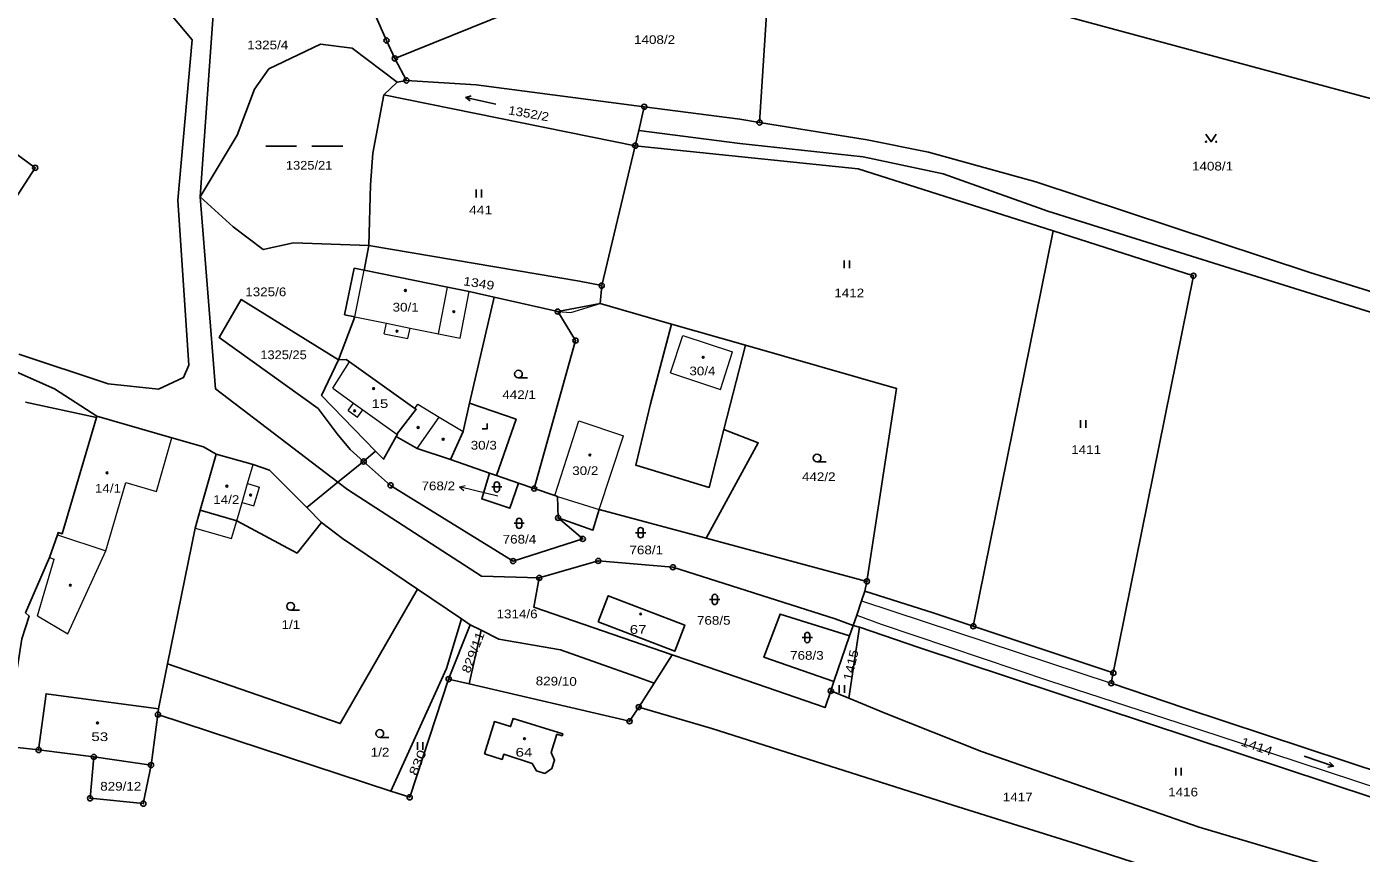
# Model space of a CAD drawing. Extents: x -872229 to -869198, y -1075981 to -1074329.
# Drawn here: x -870924.3 to -870664.3, y -1075366 to -1075205 of the extents above; entities that cross this region are included whole.
import ezdxf
from ezdxf.enums import TextEntityAlignment as Align

# ---------------------------------------------------------------- set-up
doc = ezdxf.new("R2010")
doc.units = 0
doc.header["$LTSCALE"] = 0.68
for name, color, linetype, lineweight in [('1', 7, 'Continuous', 25), ('3', 7, 'Continuous', 25), ('4', 7, 'Continuous', 13), ('5', 7, 'Continuous', 25), ('7', 7, 'Continuous', 13), ('8', 7, 'Continuous', 25)]:
    doc.layers.add(name, color=color, linetype=linetype, lineweight=lineweight)
doc.layers.add('2', color=7, linetype='Continuous')

msp = doc.modelspace()

# ---------------------------------------------------------------- linework, layer by layer
at = {"layer": '1'}
for p, q in [((-870784.32, -1075186.07), (-870610.3, -1075233.15)), ((-870850.35, -1075215.5), (-870852.61, -1075211.21)), ((-870854.77, -1075218.26), (-870852.13, -1075215.85)), ((-870857.69, -1075247.67), (-870858.56, -1075252.46)), ((-870838.03, -1075278.35), (-870833.27, -1075257.72)), ((-870788.49, -1075283.45), (-870784.32, -1075267.06)), ((-870910.7, -1075281.16), (-870924.55, -1075278.18)), ((-870858.68, -1075289.72), (-870856.35, -1075287.73)), ((-870858.68, -1075289.72), (-870863.7, -1075293.77)), ((-870869.76, -1075298.66), (-870863.7, -1075293.77)), ((-870866.86, -1075301.57), (-870869.76, -1075298.66)), ((-870791.98, -1075304.67), (-870760.65, -1075313.06)), ((-870898.66, -1075337.89), (-870896.88, -1075329.11)), ((-870898.66, -1075337.89), (-870898.74, -1075339.01)), ((-870898.74, -1075339.01), (-870853.39, -1075353.92)), ((-870921.99, -1075345.91), (-870928.54, -1075345.19))]:
    msp.add_line(p, q, dxfattribs=at)
for points in [[(-870852.61, -1075211.21), (-870811.58, -1075194.57), (-870784.32, -1075186.07)], [(-870811.58, -1075194.57), (-870779.53, -1075192.5), (-870781.56, -1075223.68)], [(-870882.08, -1075195.84), (-870887.87, -1075200.84), (-870890.54, -1075238.17)], [(-870925.85, -1075268.83), (-870908.47, -1075274.58), (-870898.66, -1075275.61), (-870893.76, -1075273.35), (-870892.7, -1075270.97), (-870894.88, -1075238.8), (-870892.1, -1075207.59), (-870896.18, -1075202.7), (-870909.34, -1075202.24), (-870920.27, -1075200.54), (-870931.8, -1075197.32)], [(-870852.61, -1075211.21), (-870854.23, -1075207.71), (-870856.49, -1075202.6)], [(-870890.54, -1075238.17), (-870883.32, -1075226.14), (-870879.96, -1075217.21), (-870877.12, -1075213.23), (-870867.09, -1075208.41), (-870860.94, -1075209.18), (-870852.13, -1075215.85), (-870850.35, -1075215.5)], [(-870804.02, -1075220.62), (-870836.74, -1075216.34), (-870850.35, -1075215.5)], [(-870857.69, -1075247.67), (-870816.62, -1075254.62), (-870812.3, -1075255.46), (-870805.78, -1075228.2), (-870854.77, -1075218.26)], [(-870854.77, -1075218.26), (-870856.87, -1075229.66), (-870857.34, -1075235.8), (-870857.69, -1075247.67)], [(-870805.78, -1075228.2), (-870805.08, -1075225.21), (-870804.02, -1075220.62)], [(-870781.56, -1075223.68), (-870785.37, -1075223.06), (-870804.02, -1075220.62)], [(-870805.08, -1075225.21), (-870785.38, -1075227.74), (-870761.4, -1075230.4), (-870745.77, -1075233.67), (-870725.43, -1075240.95), (-870689.94, -1075252.08), (-870636.2, -1075268.85), (-870577.25, -1075287.24), (-870525.79, -1075303.65), (-870498.58, -1075312.54)], [(-870484.94, -1075312.75), (-870507.19, -1075305.67), (-870536.45, -1075296.46), (-870573.82, -1075284.57), (-870611.19, -1075272.67), (-870674.35, -1075252.89), (-870727.76, -1075235.26), (-870748.62, -1075229.44), (-870760.57, -1075227.08), (-870781.56, -1075223.68)], [(-870805.78, -1075228.2), (-870762.33, -1075232.72), (-870724.39, -1075244.81)], [(-871072.01, -1075232.97), (-871066.83, -1075229.86), (-871050.73, -1075230.05), (-871024.91, -1075235.65), (-871004.91, -1075242.17), (-870984.75, -1075250.58), (-870962.8, -1075257.63), (-870944.86, -1075263.23), (-870926.98, -1075271.99), (-870918.87, -1075275.55), (-870910.63, -1075280.9)], [(-870863.7, -1075293.77), (-870887.53, -1075275.59), (-870890.54, -1075238.17)], [(-870890.54, -1075238.17), (-870884.1, -1075243.98), (-870878.24, -1075248.43), (-870872.37, -1075247.14), (-870857.69, -1075247.67)], [(-870724.39, -1075244.81), (-870739.92, -1075321.81), (-870712.65, -1075330.89)], [(-870724.39, -1075244.81), (-870697.05, -1075253.53), (-870712.65, -1075330.89)], [(-870858.56, -1075252.46), (-870860.52, -1075252.06), (-870862.38, -1075261.13), (-870860.42, -1075261.53), (-870863.57, -1075269.88)], [(-870833.27, -1075257.72), (-870838.15, -1075256.62), (-870842.37, -1075255.78), (-870858.56, -1075252.46)], [(-870833.27, -1075257.72), (-870820.86, -1075260.51), (-870812.59, -1075258.97), (-870812.3, -1075255.46)], [(-870858.68, -1075289.72), (-870861.31, -1075287.4), (-870863.81, -1075284.33), (-870867.54, -1075279.36), (-870886.81, -1075265.58), (-870882.51, -1075258.13), (-870863.57, -1075269.88)], [(-870812.59, -1075258.97), (-870798.73, -1075262.94), (-870784.32, -1075267.06)], [(-870820.86, -1075260.51), (-870817.4, -1075266.16), (-870825.46, -1075294.99)], [(-870788.49, -1075283.45), (-870791.37, -1075294.77), (-870805.69, -1075290.46), (-870802.78, -1075278.5), (-870798.73, -1075262.94)], [(-870784.32, -1075267.06), (-870754.88, -1075275.48), (-870760.65, -1075313.06), (-870761.04, -1075314.99)], [(-870863.57, -1075269.88), (-870866.86, -1075276.84), (-870856.35, -1075287.73)], [(-870863.57, -1075269.88), (-870862.1, -1075269.86), (-870861.44, -1075270.33), (-870848.69, -1075279.37), (-870848.43, -1075279.55), (-870852.2, -1075284.38), (-870852.07, -1075284.47), (-870852.32, -1075284.82)], [(-870841.73, -1075289.35), (-870839.31, -1075283.9), (-870838.03, -1075278.35)], [(-870832.79, -1075292.45), (-870828.99, -1075281.49), (-870838.03, -1075278.35)], [(-870910.7, -1075281.16), (-870917.39, -1075303.79), (-870918.16, -1075303.57), (-870918.31, -1075303.99), (-870919.9, -1075308.44)], [(-870887.42, -1075288.26), (-870889.87, -1075286.84), (-870896.02, -1075285.08), (-870910.63, -1075280.9), (-870910.7, -1075281.16)], [(-870856.35, -1075287.73), (-870854.84, -1075289.29), (-870852.32, -1075284.82)], [(-870852.32, -1075284.82), (-870848.28, -1075287.16), (-870841.73, -1075289.35)], [(-870791.98, -1075304.67), (-870781.81, -1075286.11), (-870788.49, -1075283.45)], [(-870869.76, -1075298.66), (-870877.02, -1075291.38), (-870880.21, -1075290.3), (-870887.42, -1075288.26), (-870890.53, -1075299.22)], [(-870820.81, -1075300.7), (-870815.99, -1075304.8), (-870829.56, -1075309.11), (-870853.43, -1075294.36), (-870858.68, -1075289.72)], [(-870841.73, -1075289.35), (-870834.19, -1075291.97), (-870832.79, -1075292.45)], [(-870834.19, -1075291.97), (-870835.68, -1075297.01), (-870830.23, -1075298.81), (-870828.5, -1075293.94)], [(-870832.79, -1075292.45), (-870828.5, -1075293.94), (-870825.46, -1075294.99)], [(-870863.7, -1075293.77), (-870861.84, -1075295.19), (-870835.74, -1075312.07), (-870824.47, -1075312.39)], [(-870825.46, -1075294.99), (-870821.46, -1075296.31), (-870820.92, -1075296.51), (-870820.81, -1075300.7)], [(-870896.88, -1075329.11), (-870891.52, -1075302.69), (-870890.53, -1075299.22)], [(-870890.53, -1075299.22), (-870883.4, -1075301.25), (-870871.64, -1075307.56), (-870866.86, -1075301.57)], [(-870820.81, -1075300.7), (-870814.03, -1075303.11), (-870812.79, -1075299.09), (-870791.98, -1075304.67)], [(-870866.86, -1075301.57), (-870862.82, -1075304.74), (-870848.21, -1075314.58), (-870839.61, -1075320.36)], [(-870919.9, -1075308.44), (-870924.53, -1075319.22), (-870923.81, -1075319.83), (-870925.29, -1075324.27), (-870928.54, -1075345.19)], [(-870824.47, -1075312.39), (-870812.98, -1075309.08), (-870798.44, -1075310.32), (-870766.82, -1075320.38), (-870763.32, -1075321.65)], [(-870798.57, -1075327.39), (-870825.5, -1075318.12), (-870824.47, -1075312.39)], [(-870712.65, -1075330.89), (-870713.06, -1075332.91), (-870698.73, -1075337.79), (-870659.43, -1075350.77), (-870647.08, -1075354.82), (-870636.39, -1075356.51), (-870628.42, -1075355.25), (-870617.68, -1075352.56), (-870583.59, -1075341.47), (-870525.05, -1075322.56), (-870498.58, -1075312.54)], [(-870848.21, -1075314.58), (-870863.23, -1075340.76), (-870896.88, -1075329.11)], [(-870761.04, -1075314.99), (-870761.68, -1075316.88), (-870762.63, -1075319.63), (-870763.32, -1075321.65), (-870762.07, -1075321.97)], [(-870761.04, -1075314.99), (-870747.73, -1075319.21), (-870739.92, -1075321.81)], [(-870839.61, -1075320.36), (-870842.55, -1075330.06), (-870853.39, -1075353.92)], [(-870842.12, -1075332.11), (-870837.92, -1075321.5), (-870839.61, -1075320.36)], [(-870838.12, -1075333.04), (-870835.78, -1075322.6), (-870837.92, -1075321.5)], [(-870764.02, -1075323.7), (-870777.56, -1075319.43), (-870780.71, -1075327.83), (-870767.06, -1075332.59)], [(-870763.32, -1075321.65), (-870764.02, -1075323.7), (-870767.06, -1075332.59), (-870767.68, -1075334.4), (-870764.18, -1075335.84), (-870762.07, -1075321.97)], [(-870835.78, -1075322.6), (-870832.36, -1075324.35), (-870820.31, -1075326.41), (-870805.66, -1075331.61), (-870802.09, -1075332.87)], [(-870762.07, -1075321.97), (-870750.55, -1075325.97), (-870644.01, -1075361.21), (-870635.72, -1075362.14)], [(-870798.57, -1075327.39), (-870802.09, -1075332.87), (-870805.1, -1075337.55)], [(-870798.57, -1075327.39), (-870795.56, -1075328.43), (-870768.8, -1075337.66), (-870767.68, -1075334.4)], [(-870842.12, -1075332.11), (-870849.71, -1075355.13), (-870853.39, -1075353.92)], [(-870805.1, -1075337.55), (-870806.88, -1075340.32), (-870838.12, -1075333.04), (-870842.12, -1075332.11)], [(-870898.66, -1075337.89), (-870920.55, -1075334.96), (-870921.99, -1075345.91)], [(-870764.18, -1075335.84), (-870757.26, -1075338.7), (-870738.34, -1075346.2), (-870695.93, -1075360.93), (-870670.53, -1075368.46), (-870660.23, -1075373.2), (-870649.84, -1075380.47), (-870640.68, -1075391.97)], [(-870921.99, -1075345.91), (-870911.24, -1075347.26), (-870900.1, -1075348.84), (-870898.74, -1075339.01)], [(-870805.1, -1075337.55), (-870790.85, -1075341.74), (-870773.54, -1075347.26), (-870743.94, -1075356.68), (-870719.6, -1075364.23), (-870689.31, -1075374.07), (-870671.81, -1075380.32), (-870663.52, -1075383.76), (-870658.58, -1075387.02), (-870652.84, -1075392.9), (-870644.86, -1075404.62), (-870633.82, -1075423.29), (-870622.61, -1075439.76), (-870615.24, -1075449.79), (-870605.9, -1075460.53), (-870599.41, -1075465.72), (-870590.82, -1075469.8), (-870575.95, -1075474.7)], [(-870911.24, -1075347.26), (-870911.97, -1075355.32), (-870901.6, -1075356.36), (-870900.1, -1075348.84)]]:
    msp.add_lwpolyline(points, dxfattribs=at)
for points in [[(-870939.42, -1075220.15), (-870948.22, -1075229.84), (-870930.39, -1075244.42), (-870922.66, -1075232.5)], [(-870812.99, -1075320.94), (-870811.04, -1075315.85), (-870796.14, -1075321.57), (-870798.09, -1075326.66)], [(-870835.15, -1075346.69), (-870833.2, -1075340.38), (-870830.05, -1075341.35), (-870829.57, -1075339.79), (-870819.89, -1075342.79), (-870820.01, -1075343.15), (-870821.02, -1075342.83), (-870822.13, -1075346.38), (-870821.48, -1075347.92), (-870822.01, -1075349.53), (-870823.39, -1075350.47), (-870825.02, -1075349.98), (-870825.84, -1075348.52), (-870831.38, -1075346.75), (-870831.7, -1075347.75)]]:
    msp.add_lwpolyline(points, close=True, dxfattribs=at)
at = {"layer": '3'}
for p, q in [((-870838.798, -1075218.783), (-870837.733, -1075218.514)), ((-870877.759, -1075228.27), (-870871.759, -1075228.27)), ((-870868.759, -1075228.27), (-870862.759, -1075228.27)), ((-870836.751, -1075238.26), (-870836.751, -1075236.76)), ((-870835.75, -1075238.26), (-870835.75, -1075236.76)), ((-870765.051, -1075252.05), (-870765.051, -1075250.55)), ((-870764.05, -1075252.05), (-870764.05, -1075250.55)), ((-870828.523, -1075273.44), (-870826.773, -1075273.44)), ((-870719.011, -1075283.15), (-870719.011, -1075281.65)), ((-870718.01, -1075283.15), (-870718.01, -1075281.65)), ((-870770.343, -1075289.79), (-870768.593, -1075289.79)), ((-870833.741, -1075294.671), (-870831.739, -1075294.671)), ((-870833.241, -1075294.171), (-870833.241, -1075295.172)), ((-870832.239, -1075295.172), (-870832.239, -1075294.171)), ((-870829.391, -1075301.751), (-870827.389, -1075301.751)), ((-870828.891, -1075301.251), (-870828.891, -1075302.252)), ((-870827.889, -1075302.252), (-870827.889, -1075301.251)), ((-870805.721, -1075303.581), (-870803.719, -1075303.581)), ((-870805.221, -1075303.081), (-870805.221, -1075304.082)), ((-870804.219, -1075304.082), (-870804.219, -1075303.081)), ((-870791.281, -1075316.581), (-870789.279, -1075316.581)), ((-870790.781, -1075316.081), (-870790.781, -1075317.082)), ((-870789.779, -1075317.082), (-870789.779, -1075316.081)), ((-870872.913, -1075318.67), (-870871.163, -1075318.67)), ((-870773.271, -1075324.011), (-870771.269, -1075324.011)), ((-870772.771, -1075323.511), (-870772.771, -1075324.512)), ((-870771.769, -1075324.512), (-870771.769, -1075323.511)), ((-870766.021, -1075334.75), (-870766.021, -1075333.25)), ((-870765.02, -1075334.75), (-870765.02, -1075333.25)), ((-870855.533, -1075343.45), (-870853.783, -1075343.45)), ((-870848.171, -1075345.86), (-870848.171, -1075344.36)), ((-870847.17, -1075345.86), (-870847.17, -1075344.36)), ((-870700.451, -1075350.89), (-870700.451, -1075349.39)), ((-870699.45, -1075350.89), (-870699.45, -1075349.39)), ((-870669.79, -1075349.09), (-870670.877, -1075349.246))]:
    msp.add_line(p, q, dxfattribs=at)
for points in [[(-870832.952, -1075220.133), (-870838.798, -1075218.783), (-870837.959, -1075219.491)], [(-870694.6, -1075225.939), (-870693.6, -1075227.44), (-870692.6, -1075225.939)], [(-870835.591, -1075283.33), (-870834.59, -1075283.33), (-870834.59, -1075282.33)], [(-870675.463, -1075347.137), (-870669.79, -1075349.09), (-870670.551, -1075348.298)]]:
    msp.add_lwpolyline(points, dxfattribs=at)
for centre, radius in [((-870694.6, -1075227.4395), 0.1), ((-870692.6, -1075227.4395), 0.1), ((-870828.5229, -1075272.6898), 0.75), ((-870770.3429, -1075289.0398), 0.75), ((-870872.9129, -1075317.9198), 0.75), ((-870855.5329, -1075342.6998), 0.75)]:
    msp.add_circle(centre, radius, dxfattribs=at)
for centre, start, end in [((-870832.74, -1075294.1709), 0, 180), ((-870832.74, -1075295.1709), 180, 359.98789), ((-870828.39, -1075301.2509), 0, 180), ((-870828.39, -1075302.2509), 180, 359.98789), ((-870804.72, -1075303.0809), 0, 180), ((-870804.72, -1075304.0809), 180, 359.98789), ((-870790.28, -1075316.0809), 0, 180), ((-870790.28, -1075317.0809), 180, 359.98789), ((-870772.27, -1075323.5109), 0, 180), ((-870772.27, -1075324.5109), 180, 359.98789)]:
    msp.add_arc(centre, 0.5, start, end, dxfattribs=at)
at = {"layer": '4'}
for p, q in [((-870860.42, -1075261.53), (-870858.56, -1075252.46)), ((-870844.1, -1075264.84), (-870842.37, -1075255.78)), ((-870839.87, -1075265.69), (-870838.15, -1075256.62)), ((-870860.42, -1075261.53), (-870854.21, -1075262.79)), ((-870854.65, -1075264.85), (-870850.05, -1075265.73)), ((-870844.1, -1075264.84), (-870839.87, -1075265.69)), ((-870798.93, -1075272.46), (-870796.52, -1075265.16)), ((-870796.52, -1075265.16), (-870786.8, -1075268.38)), ((-870789.18, -1075275.68), (-870786.8, -1075268.38)), ((-870864.7, -1075275.44), (-870861.44, -1075270.33)), ((-870798.93, -1075272.46), (-870789.18, -1075275.68)), ((-870864.7, -1075275.44), (-870860.66, -1075278.33)), ((-870861.69, -1075279.77), (-870859.85, -1075281.09)), ((-870848.69, -1075279.37), (-870848.13, -1075278.57)), ((-870848.13, -1075278.57), (-870843.98, -1075281.08)), ((-870848.28, -1075287.16), (-870843.98, -1075281.08)), ((-870843.98, -1075281.08), (-870839.31, -1075283.9)), ((-870821.46, -1075296.31), (-870816.74, -1075281.81)), ((-870816.74, -1075281.81), (-870808.05, -1075284.73)), ((-870899.02, -1075295.53), (-870896.02, -1075285.08)), ((-870812.79, -1075299.09), (-870808.05, -1075284.73)), ((-870881.29, -1075294.02), (-870880.21, -1075290.3)), ((-870880.04, -1075298.35), (-870878.97, -1075294.69)), ((-870820.92, -1075296.51), (-870812.79, -1075299.09)), ((-870918.31, -1075303.99), (-870908.88, -1075307.14)), ((-870922.2, -1075319.79), (-870918.98, -1075308.77)), ((-870919.9, -1075308.44), (-870918.98, -1075308.77)), ((-870916.32, -1075323.29), (-870908.88, -1075307.14)), ((-870761.68, -1075316.88), (-870713.06, -1075332.91)), ((-870922.2, -1075319.79), (-870916.32, -1075323.29)), ((-870725.1, -1075332.47), (-870692.51, -1075343.01)), ((-870692.51, -1075343.01), (-870660.32, -1075353.61))]:
    msp.add_line(p, q, dxfattribs=at)
for points in [[(-870820.86, -1075260.51), (-870818.3, -1075260.71), (-870812.59, -1075258.97)], [(-870854.65, -1075264.85), (-870854.21, -1075262.79), (-870849.64, -1075263.72)], [(-870850.05, -1075265.73), (-870849.64, -1075263.72), (-870844.1, -1075264.84)], [(-870861.69, -1075279.77), (-870860.66, -1075278.33), (-870858.82, -1075279.65)], [(-870859.85, -1075281.09), (-870858.82, -1075279.65), (-870852.2, -1075284.38)], [(-870908.88, -1075307.14), (-870905.02, -1075293.81), (-870899.02, -1075295.53)], [(-870882.36, -1075297.68), (-870881.29, -1075294.02), (-870878.97, -1075294.69)], [(-870891.52, -1075302.69), (-870884.41, -1075304.73), (-870883.4, -1075301.25), (-870882.36, -1075297.68), (-870880.04, -1075298.35)], [(-870762.63, -1075319.63), (-870757.87, -1075321.38), (-870725.1, -1075332.47)]]:
    msp.add_lwpolyline(points, dxfattribs=at)
at = {"layer": '5'}
for centre in [(-870850.5468, -1075256.4092), (-870841.1168, -1075260.5292), (-870852.1768, -1075264.3292), (-870792.5368, -1075269.4292), (-870856.7368, -1075275.5092), (-870860.4268, -1075279.8492), (-870848.0568, -1075283.0992), (-870843.1768, -1075285.3792), (-870814.6068, -1075288.4492), (-870908.6768, -1075291.9292), (-870885.3168, -1075294.5192), (-870880.6968, -1075296.2492), (-870915.8168, -1075313.8192), (-870804.7168, -1075319.4192), (-870910.5268, -1075340.6392), (-870827.3568, -1075343.6992)]:
    msp.add_circle(centre, 0.175, dxfattribs=at)
at = {"layer": '7'}
msp.add_line((-870839.992, -1075294.644), (-870839.141, -1075295.372), dxfattribs=at)
msp.add_lwpolyline([(-870832.55, -1075296.49), (-870837.08, -1075295.37), (-870839.992, -1075294.644), (-870838.899, -1075294.4)], dxfattribs=at)
at = {"layer": '8'}
for centre, radius in [((-870854.23, -1075207.7099), 0.5), ((-870854.23, -1075207.7099), 0.0303), ((-870852.61, -1075211.2099), 0.5), ((-870852.61, -1075211.2099), 0.0303), ((-870850.35, -1075215.4999), 0.5), ((-870850.35, -1075215.4999), 0.0303), ((-870804.02, -1075220.6199), 0.5), ((-870804.02, -1075220.6199), 0.0303), ((-870781.56, -1075223.6799), 0.5), ((-870781.56, -1075223.6799), 0.0303), ((-870805.78, -1075228.1999), 0.5), ((-870805.78, -1075228.1999), 0.0303), ((-870922.66, -1075232.4999), 0.5), ((-870922.66, -1075232.4999), 0.0303), ((-870697.05, -1075253.5299), 0.5), ((-870697.05, -1075253.5299), 0.0303), ((-870812.3, -1075255.4599), 0.5), ((-870812.3, -1075255.4599), 0.0303), ((-870820.86, -1075260.5099), 0.5), ((-870820.86, -1075260.5099), 0.0303), ((-870817.4, -1075266.1599), 0.5), ((-870817.4, -1075266.1599), 0.0303), ((-870858.68, -1075289.7199), 0.5), ((-870858.68, -1075289.7199), 0.0303), ((-870853.43, -1075294.3599), 0.5), ((-870853.43, -1075294.3599), 0.0303), ((-870825.46, -1075294.9899), 0.5), ((-870825.46, -1075294.9899), 0.0303), ((-870820.81, -1075300.6999), 0.5), ((-870820.81, -1075300.6999), 0.0303), ((-870815.99, -1075304.7999), 0.5), ((-870815.99, -1075304.7999), 0.0303), ((-870829.56, -1075309.1099), 0.5), ((-870812.98, -1075309.0799), 0.5), ((-870829.56, -1075309.1099), 0.0303), ((-870812.98, -1075309.0799), 0.0303), ((-870798.44, -1075310.3199), 0.5), ((-870798.44, -1075310.3199), 0.0303), ((-870824.47, -1075312.3899), 0.5), ((-870824.47, -1075312.3899), 0.0303), ((-870760.65, -1075313.0599), 0.5), ((-870760.65, -1075313.0599), 0.0303), ((-870739.92, -1075321.8099), 0.5), ((-870739.92, -1075321.8099), 0.0303), ((-870842.12, -1075332.1099), 0.5), ((-870842.12, -1075332.1099), 0.0303), ((-870712.65, -1075330.8899), 0.5), ((-870712.65, -1075330.8899), 0.0303), ((-870767.68, -1075334.3999), 0.5), ((-870767.68, -1075334.3999), 0.0303), ((-870713.06, -1075332.9099), 0.5), ((-870713.06, -1075332.9099), 0.0303), ((-870805.1, -1075337.5499), 0.5), ((-870898.74, -1075339.0099), 0.5), ((-870898.74, -1075339.0099), 0.0303), ((-870806.88, -1075340.3199), 0.5), ((-870805.1, -1075337.5499), 0.0303), ((-870806.88, -1075340.3199), 0.0303), ((-870921.99, -1075345.9099), 0.5), ((-870921.99, -1075345.9099), 0.0303), ((-870911.24, -1075347.2599), 0.5), ((-870911.24, -1075347.2599), 0.0303), ((-870900.1, -1075348.8399), 0.5), ((-870900.1, -1075348.8399), 0.0303), ((-870911.97, -1075355.3199), 0.5), ((-870911.97, -1075355.3199), 0.0303), ((-870849.71, -1075355.1299), 0.5), ((-870849.71, -1075355.1299), 0.0303), ((-870901.6, -1075356.3599), 0.5), ((-870901.6, -1075356.3599), 0.0303)]:
    msp.add_circle(centre, radius, dxfattribs=at)

# ---------------------------------------------------------------- texts
at = {"layer": '2'}
for s, width, p in [('1408/2', 1.15, (-870802.009, -1075208.39)), ('1408/1', 1.15, (-870693.319, -1075233.03)), ('768/2', 1.15, (-870844.139, -1075295.32)), ('1/1', 1.15, (-870872.86, -1075322.34)), ('67', 1.3, (-870805.21, -1075323.28)), ('1/2', 1.15, (-870855.48, -1075347.18)), ('64', 1.3, (-870827.45, -1075347.21))]:
    msp.add_text(s, height=1.7, dxfattribs=dict(at, width=width)).set_placement(p, align=Align.CENTER)
for s, width, p in [('1325/4', 1.15, (-870881.36, -1075209.43)), ('1325/21', 1.1, (-870873.82, -1075232.87)), ('441', 1.2, (-870838.16, -1075241.58)), ('1325/6', 1.15, (-870881.74, -1075257.52)), ('1412', 1.15, (-870767, -1075257.74)), ('30/1', 1.15, (-870853.04, -1075260.51)), ('1325/25', 1.1, (-870878.8, -1075269.78)), ('30/4', 1.15, (-870795.23, -1075272.93)), ('15', 1.3, (-870857.16, -1075279.29)), ('442/1', 1.15, (-870831.67, -1075277.55)), ('30/3', 1.15, (-870837.83, -1075287.4)), ('1411', 1.15, (-870720.85, -1075288.26)), ('30/2', 1.15, (-870818.05, -1075292.35)), ('442/2', 1.15, (-870773.3, -1075293.53)), ('14/1', 1.15, (-870911.03, -1075295.79)), ('14/2', 1.15, (-870887.98, -1075297.99)), ('768/4', 1.15, (-870831.6, -1075305.7)), ('768/1', 1.15, (-870806.9, -1075307.79)), ('1314/6', 1.15, (-870832.79, -1075320.25)), ('768/5', 1.15, (-870793.75, -1075321.51)), ('768/3', 1.15, (-870775.61, -1075328.33)), ('53', 1.3, (-870911.72, -1075344.17)), ('829/12', 1.15, (-870909.99, -1075353.83)), ('1417', 1.15, (-870734.18, -1075355.93)), ('1416', 1.15, (-870701.96, -1075354.95))]:
    msp.add_text(s, height=1.7, dxfattribs=dict(at, width=width)).set_placement(p)
for s, rotation, width, p in [('1352/2', 350, 1.15, (-870830.617, -1075222.077)), ('1349', 351, 1.2, (-870839.372, -1075255.369)), ('829/11', 69, 1.2, (-870838.076, -1075331.104)), ('1415', 77, 1.2, (-870763.621, -1075332.521)), ('829/10', 359, 1.15, (-870825.174, -1075333.289)), ('1414', 341, 1.25, (-870687.966, -1075344.993)), ('830', 67, 1.35, (-870848.377, -1075351.052))]:
    msp.add_text(s, height=1.7, rotation=rotation, dxfattribs=dict(at, width=width)).set_placement(p)

doc.saveas('drawing.dxf')
